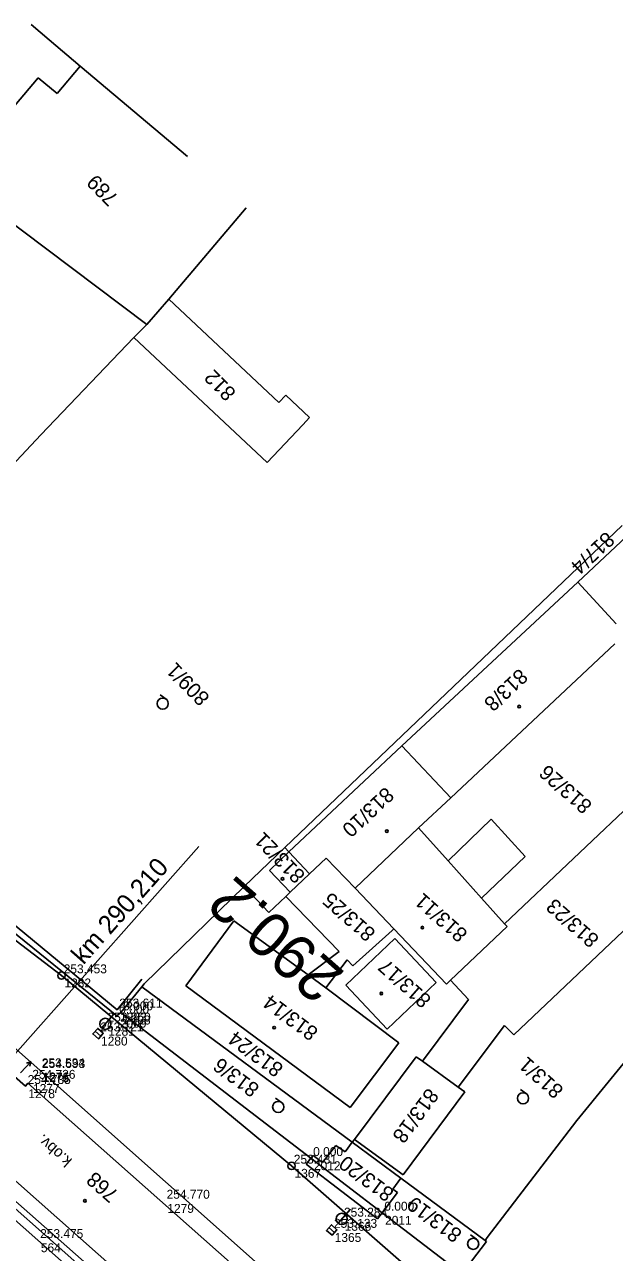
# Model space of a CAD drawing. Extents: x -496688 to -495455, y -1089309 to -1088026.
# Drawn here: x -496408.1 to -496328.8, y -1088217.5 to -1088052.5 of the extents above; entities that cross this region are included whole.
import ezdxf

# ---------------------------------------------------------------- set-up
doc = ezdxf.new("R2010")
doc.units = 0
for name, color, linetype in [('Vrstva 1', 7, 'Continuous'), ('Vrstva 12', 7, 'Continuous'), ('Vrstva 17', 7, 'Continuous'), ('Vrstva 23', 7, 'Continuous'), ('Vrstva 29', 7, 'Continuous'), ('Vrstva 36', 7, 'Continuous'), ('Vrstva 43', 7, 'Continuous'), ('Vrstva 47', 7, 'Continuous'), ('Vrstva 52', 7, 'Continuous'), ('Vrstva 53', 7, 'Continuous'), ('Vrstva 55', 7, 'Continuous'), ('Vrstva 56', 7, 'Continuous'), ('Vrstva 57', 7, 'Continuous'), ('Vrstva 58', 7, 'Continuous'), ('Vrstva 59', 7, 'Continuous'), ('Vrstva 6', 7, 'Continuous'), ('Vrstva 60', 7, 'Continuous'), ('Vrstva 61', 7, 'Continuous'), ('Vrstva 7', 7, 'Continuous')]:
    doc.layers.add(name, color=color, linetype=linetype)

msp = doc.modelspace()

# ---------------------------------------------------------------- linework, layer by layer
at = {"layer": 'Vrstva 1'}
msp.add_lwpolyline([(-496070.911, -1088512.268), (-496081.102, -1088503.198), (-496099.259, -1088487.166), (-496120.522, -1088468.335), (-496158.247, -1088435.006), (-496187.973, -1088408.831), (-496214.925, -1088385.093), (-496284.321, -1088323.939), (-496297.716, -1088312.071), (-496304.611, -1088305.962), (-496373.694, -1088244.754), (-496406.269, -1088215.906), (-496420.876, -1088202.973), (-496448.215, -1088178.792), (-496461.979, -1088166.666), (-496475.803, -1088154.487), (-496489.993, -1088142.049), (-496510.493, -1088124.003), (-496531.571, -1088105.326), (-496552.766, -1088086.454)], dxfattribs=at)
at = {"layer": 'Vrstva 12'}
msp.add_line((-496408.588, -1088193.385), (-496407.236, -1088191.911), dxfattribs=at)
for points in [[(-496427.675, -1088177.612), (-496425.774, -1088175.477), (-496419.819, -1088180.836), (-496406.012, -1088193.046), (-496372.227, -1088223.063), (-496342.926, -1088248.895), (-496338.946, -1088244.393), (-496332.786, -1088249.848), (-496336.826, -1088254.347), (-496338.096, -1088255.887), (-496333.835, -1088259.839), (-496341.294, -1088268.212), (-496342.617, -1088269.783), (-496359.034, -1088255.17), (-496373.096, -1088242.688), (-496398.933, -1088219.805), (-496431.099, -1088191.424), (-496436.983, -1088186.358), (-496453.552, -1088171.726), (-496451.042, -1088168.983), (-496449.057, -1088170.696), (-496446.872, -1088168.111)], [(-496407.352, -1088192.482), (-496407.236, -1088191.911), (-496407.795, -1088192.077)]]:
    msp.add_lwpolyline(points, dxfattribs=at)
at = {"layer": 'Vrstva 17'}
msp.add_lwpolyline([(-496443.246, -1088147.122), (-496433.359, -1088154.805), (-496432.916, -1088154.419), (-496416.085, -1088168.035), (-496395.624, -1088184.914), (-496392.277, -1088180.784)], dxfattribs=at)
at = {"layer": 'Vrstva 23'}
for p, q in [((-496333.69, -1088127.43), (-496323.364, -1088117.693)), ((-496357.36, -1088149.42), (-496333.69, -1088127.43)), ((-496328.55, -1088133.03), (-496333.69, -1088127.43)), ((-496350.76, -1088156.43), (-496328.71, -1088135.71)), ((-496372.55, -1088163.66), (-496357.36, -1088149.42)), ((-496357.36, -1088149.42), (-496350.76, -1088156.43)), ((-496350.76, -1088156.43), (-496355.12, -1088160.45)), ((-496351.12, -1088164.91), (-496345.36, -1088159.28)), ((-496345.36, -1088159.28), (-496340.77, -1088164.33)), ((-496355.12, -1088160.45), (-496363.63, -1088168.58)), ((-496355.12, -1088160.45), (-496351.12, -1088164.91)), ((-496372.55, -1088163.66), (-496375.14, -1088166.17)), ((-496369.75, -1088166.63), (-496372.55, -1088163.66)), ((-496367.5, -1088164.53), (-496369.75, -1088166.63)), ((-496363.63, -1088168.58), (-496367.5, -1088164.53)), ((-496340.77, -1088164.33), (-496346.64, -1088169.91)), ((-496375.14, -1088166.17), (-496372.37, -1088169.12)), ((-496372.37, -1088169.12), (-496369.75, -1088166.63)), ((-496358.44, -1088174.04), (-496363.63, -1088168.58)), ((-496346.64, -1088169.91), (-496343.54, -1088173.37)), ((-496386.4, -1088181.69), (-496379.95, -1088172.96)), ((-496379.95, -1088172.96), (-496369.94, -1088180.21)), ((-496351.36, -1088181.47), (-496358.44, -1088174.04)), ((-496343.21, -1088173.74), (-496350.8, -1088180.95)), ((-496364.87, -1088181.6), (-496358.3, -1088175.34)), ((-496358.3, -1088175.34), (-496352.73, -1088181.25)), ((-496369.94, -1088180.21), (-496367.58, -1088181.95)), ((-496350.8, -1088180.95), (-496351.36, -1088181.47)), ((-496364.31, -1088198.06), (-496386.4, -1088181.69)), ((-496367.58, -1088181.95), (-496357.74, -1088189.38)), ((-496359.32, -1088187.51), (-496364.87, -1088181.6)), ((-496352.73, -1088181.25), (-496359.32, -1088187.51)), ((-496357.74, -1088189.38), (-496364.31, -1088198.06))]:
    msp.add_line(p, q, dxfattribs=at)
for points in [[(-496363.629, -1088248.408), (-496376.352, -1088237.135), (-496414.885, -1088202.994), (-496414.205, -1088202.221), (-496437.685, -1088181.558), (-496438.32, -1088182.278), (-496448.933, -1088172.927), (-496441.26, -1088164.27), (-496430.704, -1088173.66), (-496431.375, -1088174.415), (-496421.615, -1088183.225), (-496407.949, -1088195.197), (-496407.6, -1088194.803), (-496356.36, -1088240.202), (-496363.631, -1088248.407)], [(-496373.853, -1088243.077), (-496441.294, -1088183.33)]]:
    msp.add_lwpolyline(points, dxfattribs=at)
at = {"layer": 'Vrstva 29'}
msp.add_lwpolyline([(-496228.726, -1088272.089), (-496242.207, -1088304.985), (-496270.468, -1088294.64), (-496292.916, -1088276.634), (-496314.625, -1088256.754), (-496338.738, -1088235.152), (-496372.173, -1088205.903), (-496403.1, -1088180.315), (-496426.737, -1088162.268), (-496430.704, -1088173.66)], dxfattribs=at)
at = {"layer": 'Vrstva 36'}
for centre in [(-496403.1, -1088180.315), (-496372.173, -1088205.903)]:
    msp.add_circle(centre, 0.5, dxfattribs=at)
at = {"layer": 'Vrstva 43'}
for points in [[(-496397.807, -1088188.452), (-496398.138, -1088188.827), (-496398.887, -1088188.164), (-496398.224, -1088187.415), (-496397.475, -1088188.078), (-496397.807, -1088188.452), (-496398.555, -1088187.79)], [(-496366.398, -1088214.859), (-496366.729, -1088215.234), (-496367.478, -1088214.571), (-496366.815, -1088213.822), (-496366.066, -1088214.485), (-496366.398, -1088214.859), (-496367.146, -1088214.197)]]:
    msp.add_lwpolyline(points, dxfattribs=at)
at = {"layer": 'Vrstva 47'}
for p, q in [((-496397.707, -1088187.366), (-496396.051, -1088185.493)), ((-496365.923, -1088213.588), (-496364.266, -1088211.716))]:
    msp.add_line(p, q, dxfattribs=at)
for centre in [(-496397.21, -1088186.804), (-496365.426, -1088213.026)]:
    msp.add_circle(centre, 0.75, dxfattribs=at)
at = {"layer": 'Vrstva 52'}
msp.add_line((-496351.12, -1088164.91), (-496346.64, -1088169.91), dxfattribs=at)
at = {"layer": 'Vrstva 53'}
msp.add_lwpolyline([(-496539.03, -1088065.6), (-496535.97, -1088067.83), (-496531.62, -1088071.46), (-496507.63, -1088096.03), (-496458.59, -1088146.6), (-496452.94, -1088142.96), (-496452.25, -1088138.8), (-496443.22, -1088147.27), (-496395.64, -1088185.72), (-496395.1, -1088185.29), (-496369.57, -1088204.88), (-496360, -1088212.22), (-496349.3, -1088220.43), (-496330.37, -1088232.05), (-496312.02, -1088243.31), (-496311.81, -1088243.59), (-496302.57, -1088250.38)], dxfattribs=at)
at = {"layer": 'Vrstva 55'}
for p, q in [((-496404.74, -1088054.5), (-496407.19, -1088052.46)), ((-496400.58, -1088058.06), (-496404.74, -1088054.5)), ((-496400.58, -1088058.06), (-496403.7, -1088061.75)), ((-496386.172, -1088070.181), (-496400.58, -1088058.06)), ((-496406.22, -1088059.61), (-496414.08, -1088068.89)), ((-496403.7, -1088061.75), (-496406.22, -1088059.61)), ((-496417.3, -1088073.45), (-496391.63, -1088092.77)), ((-496378.286, -1088077.091), (-496388.65, -1088089.36)), ((-496388.65, -1088089.36), (-496391.63, -1088092.77)), ((-496373.87, -1088103.25), (-496388.65, -1088089.36)), ((-496391.63, -1088092.77), (-496393.38, -1088094.52)), ((-496393.38, -1088094.52), (-496405.88, -1088107.6)), ((-496393.38, -1088094.52), (-496375.45, -1088111.36)), ((-496372.96, -1088102.28), (-496373.87, -1088103.25)), ((-496369.75, -1088105.3), (-496372.96, -1088102.28)), ((-496375.45, -1088111.36), (-496370.66, -1088106.26)), ((-496370.66, -1088106.26), (-496369.75, -1088105.3)), ((-496405.88, -1088107.6), (-496419.93, -1088122.62)), ((-496373.06, -1088163.12), (-496327.731, -1088119.792)), ((-496320.78, -1088151.75), (-496343.54, -1088173.37)), ((-496378.53, -1088168.35), (-496373.06, -1088163.12)), ((-496372.55, -1088163.66), (-496373.06, -1088163.12)), ((-496391.98, -1088181.42), (-496378.53, -1088168.35)), ((-496372.95, -1088169.67), (-496372.37, -1088169.12)), ((-496308.55, -1088168.74), (-496333.82, -1088199.82)), ((-496372.95, -1088169.67), (-496375.24, -1088171.83)), ((-496365.78, -1088177.09), (-496372.95, -1088169.67)), ((-496342.29, -1088188.3), (-496324.77, -1088171.65)), ((-496363.93, -1088178.99), (-496358.66, -1088174.24)), ((-496358.66, -1088174.24), (-496358.44, -1088174.04)), ((-496343.54, -1088173.37), (-496343.21, -1088173.74)), ((-496369.94, -1088180.21), (-496365.78, -1088177.09)), ((-496367.58, -1088181.95), (-496364.72, -1088178.18)), ((-496364.72, -1088178.18), (-496363.93, -1088178.99)), ((-496348.4, -1088183.52), (-496350.8, -1088180.95)), ((-496392.28, -1088181.83), (-496395.1, -1088185.29)), ((-496392.28, -1088181.83), (-496391.98, -1088181.42)), ((-496364.03, -1088202.7), (-496392.28, -1088181.83)), ((-496354.58, -1088191.83), (-496348.4, -1088183.52)), ((-496395.64, -1088185.72), (-496395.1, -1088185.29)), ((-496349.76, -1088195.32), (-496343.55, -1088187.04)), ((-496343.55, -1088187.04), (-496342.29, -1088188.3)), ((-496363.73, -1088202.36), (-496355.42, -1088191.22)), ((-496355.42, -1088191.22), (-496354.58, -1088191.83)), ((-496354.58, -1088191.83), (-496349.76, -1088195.32)), ((-496349.76, -1088195.32), (-496348.88, -1088195.96)), ((-496348.88, -1088195.96), (-496357.15, -1088207.11)), ((-496333.82, -1088199.82), (-496345.86, -1088215.54)), ((-496364.03, -1088202.7), (-496363.73, -1088202.36)), ((-496357.15, -1088207.11), (-496363.73, -1088202.36)), ((-496368.03, -1088205.43), (-496366.23, -1088203.15)), ((-496366.23, -1088203.15), (-496364.97, -1088204.01)), ((-496364.97, -1088204.01), (-496364.03, -1088202.7)), ((-496357.48, -1088207.54), (-496364.03, -1088202.7)), ((-496369.57, -1088204.88), (-496369.28, -1088204.51)), ((-496369.28, -1088204.51), (-496368.03, -1088205.43)), ((-496357.48, -1088207.54), (-496358.57, -1088209.03)), ((-496358.57, -1088209.03), (-496357.92, -1088209.48)), ((-496346.16, -1088215.94), (-496357.48, -1088207.54)), ((-496357.92, -1088209.48), (-496360, -1088212.22)), ((-496345.86, -1088215.54), (-496346.16, -1088215.94)), ((-496345.96, -1088216.09), (-496349.3, -1088220.43)), ((-496346.16, -1088215.94), (-496345.96, -1088216.09))]:
    msp.add_line(p, q, dxfattribs=at)
at = {"layer": 'Vrstva 56'}
for p, q in [((-496375.24, -1088171.83), (-496378.53, -1088168.35)), ((-496370.22, -1088205.69), (-496369.57, -1088204.88)), ((-496360.6, -1088213.02), (-496370.22, -1088205.69)), ((-496360, -1088212.22), (-496360.6, -1088213.02))]:
    msp.add_line(p, q, dxfattribs=at)
at = {"layer": 'Vrstva 58'}
for p, q in [((-496389.046, -1088143.147), (-496389.852, -1088142.556)), ((-496340.611, -1088196.207), (-496341.417, -1088195.616)), ((-496373.524, -1088197.369), (-496374.33, -1088196.778)), ((-496347.317, -1088215.776), (-496348.123, -1088215.185))]:
    msp.add_line(p, q, dxfattribs=at)
for centre in [(-496389.489, -1088143.752), (-496373.967, -1088197.974), (-496341.054, -1088196.812), (-496347.76, -1088216.381)]:
    msp.add_circle(centre, 0.75, dxfattribs=at)
at = {"layer": 'Vrstva 59'}
for centre in [(-496341.567, -1088144.156), (-496359.369, -1088160.897), (-496373.394, -1088167.313), (-496354.594, -1088173.865), (-496360.108, -1088182.733), (-496374.501, -1088187.323), (-496399.947, -1088210.59)]:
    msp.add_circle(centre, 0.175, dxfattribs=at)
at = {"layer": 'Vrstva 6'}
msp.add_line((-496422.034, -1088205.176), (-496384.642, -1088162.958), dxfattribs=at)
at = {"layer": 'Vrstva 60'}
for p, q in [((-496403.1, -1088180.315), (-496403.1, -1088180.315)), ((-496403.1, -1088180.315), (-496403.1, -1088180.315)), ((-496395.64, -1088185.72), (-496395.64, -1088185.72)), ((-496395.64, -1088185.72), (-496395.64, -1088185.72)), ((-496395.624, -1088184.914), (-496395.624, -1088184.914)), ((-496395.624, -1088184.914), (-496395.624, -1088184.914)), ((-496395.1, -1088185.29), (-496395.1, -1088185.29)), ((-496395.1, -1088185.29), (-496395.1, -1088185.29)), ((-496397.21, -1088186.804), (-496397.21, -1088186.804)), ((-496397.21, -1088186.804), (-496397.21, -1088186.804)), ((-496398.181, -1088188.121), (-496398.181, -1088188.121)), ((-496398.181, -1088188.121), (-496398.181, -1088188.121)), ((-496406.046, -1088192.948), (-496406.046, -1088192.948)), ((-496406.046, -1088192.948), (-496406.046, -1088192.948)), ((-496406.012, -1088193.046), (-496406.012, -1088193.046)), ((-496406.012, -1088193.046), (-496406.012, -1088193.046)), ((-496407.949, -1088195.197), (-496407.949, -1088195.197)), ((-496407.949, -1088195.197), (-496407.949, -1088195.197)), ((-496407.322, -1088194.495), (-496407.322, -1088194.495)), ((-496407.322, -1088194.495), (-496407.322, -1088194.495)), ((-496369.57, -1088204.88), (-496369.57, -1088204.88)), ((-496369.57, -1088204.88), (-496369.57, -1088204.88)), ((-496372.173, -1088205.903), (-496372.173, -1088205.903)), ((-496372.173, -1088205.903), (-496372.173, -1088205.903)), ((-496389.266, -1088210.619), (-496389.266, -1088210.619)), ((-496389.266, -1088210.619), (-496389.266, -1088210.619)), ((-496360, -1088212.22), (-496360, -1088212.22)), ((-496360, -1088212.22), (-496360, -1088212.22)), ((-496365.426, -1088213.026), (-496365.426, -1088213.026)), ((-496365.426, -1088213.026), (-496365.426, -1088213.026)), ((-496366.772, -1088214.528), (-496366.772, -1088214.528)), ((-496366.772, -1088214.528), (-496366.772, -1088214.528)), ((-496406.269, -1088215.906), (-496406.269, -1088215.906)), ((-496406.269, -1088215.906), (-496406.269, -1088215.906))]:
    msp.add_line(p, q, dxfattribs=at)

# ---------------------------------------------------------------- texts
at = {"layer": 'Vrstva 23'}
msp.add_text('k.obv.', height=1.5, rotation=138.45842, dxfattribs=at).set_placement((-496401.56, -1088205.073))
at = {"layer": 'Vrstva 57'}
for s, rotation, p in [('789', 134.37899, (-496395.326, -1088075.654)), ('812', 134.37899, (-496379.522, -1088101.868)), ('817/4', 223.02507, (-496329.909, -1088120.513)), ('809/1', 134.37899, (-496383.057, -1088142.856)), ('813/8', 223.02507, (-496341.575, -1088138.924)), ('813/26', 138.47617, (-496331.629, -1088157.247)), ('813/10', 223.02507, (-496359.566, -1088154.843)), ('813/21', 134.37899, (-496370.211, -1088166.722)), ('813/25', 138.47617, (-496360.747, -1088174.414)), ('813/11', 138.47617, (-496348.372, -1088174.518)), ('813/23', 138.47617, (-496330.693, -1088175.247)), ('813/17', 138.47617, (-496353.26, -1088183.362)), ('813/14', 143.42276, (-496368.443, -1088187.626)), ('813/24', 143.42276, (-496373.123, -1088192.514)), ('813/6', 143.42276, (-496376.347, -1088195.217)), ('813/1', 138.47617, (-496335.477, -1088195.536)), ('813/18', 233.43552, (-496353.847, -1088195.296)), ('813/20', 143.42276, (-496358.252, -1088209.256)), ('768', 138.46319, (-496395.285, -1088209.505)), ('813/19', 143.42276, (-496349.1, -1088214.767))]:
    msp.add_text(s, height=2, rotation=rotation, dxfattribs=at).set_placement(p)
at = {"layer": 'Vrstva 6'}
msp.add_text('km 290,210', height=2.5, rotation=48.4684, dxfattribs=at).set_placement((-496400.145, -1088178.955))
at = {"layer": 'Vrstva 60'}
for s, p in [('1282', (-496402.7, -1088181.915)), ('1282', (-496402.7, -1088181.915)), ('1283', (-496395.224, -1088186.514)), ('1283', (-496395.224, -1088186.514)), ('2008', (-496394.7, -1088186.89)), ('2008', (-496394.7, -1088186.89)), ('1281', (-496396.81, -1088188.404)), ('1281', (-496396.81, -1088188.404)), ('2009', (-496395.24, -1088187.32)), ('2009', (-496395.24, -1088187.32)), ('1280', (-496397.781, -1088189.721)), ('1280', (-496397.781, -1088189.721)), ('1276', (-496405.646, -1088194.548)), ('1276', (-496405.646, -1088194.548)), ('1275', (-496405.612, -1088194.646)), ('1275', (-496405.612, -1088194.646)), ('1278', (-496407.549, -1088196.797)), ('1278', (-496407.549, -1088196.797)), ('1277', (-496406.922, -1088196.095)), ('1277', (-496406.922, -1088196.095)), ('2012', (-496369.17, -1088206.48)), ('2012', (-496369.17, -1088206.48)), ('1367', (-496371.773, -1088207.503)), ('1367', (-496371.773, -1088207.503)), ('1279', (-496388.866, -1088212.219)), ('1279', (-496388.866, -1088212.219)), ('1366', (-496365.026, -1088214.626)), ('1366', (-496365.026, -1088214.626)), ('2011', (-496359.6, -1088213.82)), ('2011', (-496359.6, -1088213.82)), ('1365', (-496366.372, -1088216.128)), ('1365', (-496366.372, -1088216.128)), ('564', (-496405.869, -1088217.506)), ('564', (-496405.869, -1088217.506))]:
    msp.add_text(s, height=1.2, dxfattribs=at).set_placement(p)
at = {"layer": 'Vrstva 61'}
for s, p in [('253.453', (-496402.8, -1088180.015)), ('253.453', (-496402.8, -1088180.015)), ('0.000', (-496395.34, -1088185.42)), ('0.000', (-496395.34, -1088185.42)), ('253.611', (-496395.324, -1088184.614)), ('253.611', (-496395.324, -1088184.614)), ('0.000', (-496394.8, -1088184.99)), ('0.000', (-496394.8, -1088184.99)), ('253.260', (-496396.91, -1088186.504)), ('253.260', (-496396.91, -1088186.504)), ('253.121', (-496397.881, -1088187.821)), ('253.121', (-496397.881, -1088187.821)), ('253.534', (-496405.746, -1088192.648)), ('253.534', (-496405.746, -1088192.648)), ('254.693', (-496405.712, -1088192.746)), ('254.693', (-496405.712, -1088192.746)), ('254.735', (-496407.649, -1088194.897)), ('254.735', (-496407.649, -1088194.897)), ('254.726', (-496407.022, -1088194.195)), ('254.726', (-496407.022, -1088194.195)), ('0.000', (-496369.27, -1088204.58)), ('0.000', (-496369.27, -1088204.58)), ('253.431', (-496371.873, -1088205.603)), ('253.431', (-496371.873, -1088205.603)), ('254.770', (-496388.966, -1088210.319)), ('254.770', (-496388.966, -1088210.319)), ('0.000', (-496359.7, -1088211.92)), ('0.000', (-496359.7, -1088211.92)), ('253.284', (-496365.126, -1088212.726)), ('253.284', (-496365.126, -1088212.726)), ('253.133', (-496366.472, -1088214.228)), ('253.133', (-496366.472, -1088214.228)), ('253.475', (-496405.969, -1088215.606)), ('253.475', (-496405.969, -1088215.606))]:
    msp.add_text(s, height=1.2, dxfattribs=at).set_placement(p)
at = {"layer": 'Vrstva 7'}
msp.add_text('290.2', height=6, rotation=138.54075, dxfattribs=at).set_placement((-496364.847, -1088179.973))

doc.saveas('drawing.dxf')
